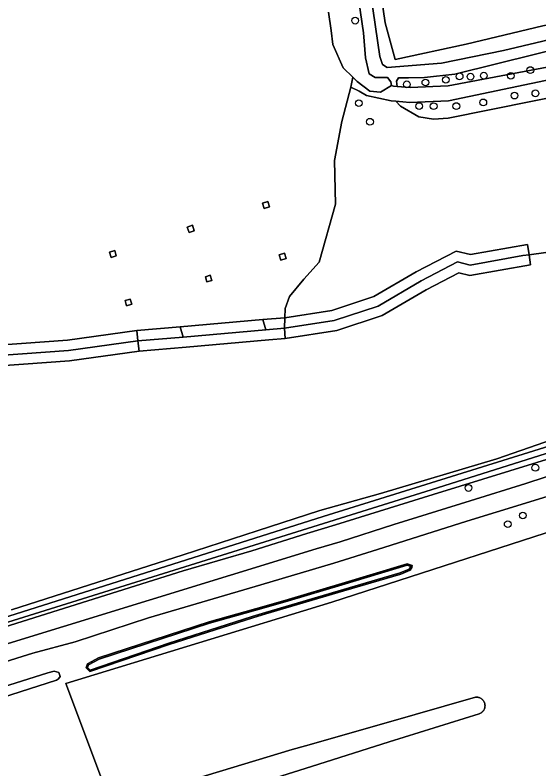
# Model space of a CAD drawing. Extents: x 162510 to 163918, y 388494 to 389774.
# Drawn here: x 163348.5 to 163424.5, y 389330.6 to 389439.9 of the extents above; entities that cross this region are included whole.
import ezdxf

# ---------------------------------------------------------------- set-up
doc = ezdxf.new("R2010")
doc.units = 0
for name, color, linetype in [('IMGEO_Boom', 7, 'Continuous'), ('IMGEO_Grasland_agrarisch', 7, 'Continuous'), ('IMGEO_Grasland_overig', 7, 'Continuous'), ('IMGEO_Hek', 7, 'Continuous'), ('IMGEO_Hoogspanningsmast', 7, 'Continuous'), ('IMGEO_Loofbos', 7, 'Continuous'), ('IMGEO_Oever', 7, 'Continuous'), ('IMGEO_Rijbaan_lokaal_onverhard', 7, 'Continuous'), ('IMGEO_Waterloop', 7, 'Continuous')]:
    doc.layers.add(name, color=color, linetype=linetype)

msp = doc.modelspace()

# ---------------------------------------------------------------- linework, layer by layer
at = {"layer": 'IMGEO_Boom'}
for centre in [(163397.83, 389439.06), (163412.97, 389430.98), (163414.56, 389430.94), (163416.49, 389431.08), (163420.41, 389431.06), (163423.23, 389431.89), (163408.02, 389430.09), (163410.98, 389430.48), (163405.32, 389429.82), (163420.93, 389428.19), (163423.97, 389428.52), (163398.36, 389427.09), (163407.11, 389426.67), (163409.21, 389426.66), (163412.5, 389426.67), (163416.41, 389427.2), (163399.98, 389424.4), (163423.96, 389374.24), (163414.26, 389371.3), (163422.14, 389367.31), (163419.96, 389366.05)]:
    msp.add_circle(centre, 0.489, dxfattribs=at)
at = {"layer": 'IMGEO_Grasland_agrarisch'}
for points in [[(163398.78, 389513.11), (163400.25, 389507.54), (163402.12, 389498.1), (163403.59, 389489.21), (163403.87, 389484.11), (163403.83, 389480.55), (163401.07, 389471.84), (163399.32, 389466.44), (163398.98, 389462.29), (163398.88, 389461.23), (163402.2, 389438.75), (163403.62, 389433.43), (163413.91, 389435.65), (163425.06, 389438.31), (163434.56, 389440.24), (163444.91, 389443.24), (163458.51, 389446.49), (163458.1, 389448.57), (163457.2, 389448.26), (163444.43, 389500), (163442.71, 389506.97), (163441.65, 389508.02), (163441.26, 389508.73), (163441.11, 389509.85)], [(163342.07, 389391.71), (163356.1, 389392.71), (163366.16, 389394.11), (163372.44, 389394.66), (163384.43, 389395.71), (163387.62, 389395.98), (163387.66, 389397.33), (163388.33, 389399.05), (163390.38, 389401.58), (163392.61, 389404.03), (163394.99, 389412.47), (163394.83, 389418.79), (163395.91, 389424.45), (163397.19, 389429.4), (163397.48, 389430.87), (163396.08, 389432.23), (163394.61, 389435.61), (163394.37, 389437.61), (163393.98, 389440.28)], [(163429.98, 389406.07), (163423.04, 389405.12), (163423.24, 389403.64), (163414.45, 389402.1), (163412.86, 389402.48), (163408.14, 389400.03), (163401.77, 389396.3), (163395.16, 389394.12), (163387.7, 389392.97), (163385.32, 389392.76), (163373.32, 389391.72), (163366.49, 389391.13), (163356.42, 389389.72), (163342.36, 389388.72)], [(163347.99, 389353.63), (163372.9, 389361.59), (163383.61, 389365.07), (163392.73, 389368.03), (163401.5, 389370.5), (163418.35, 389375.53), (163441.49, 389383.55)]]:
    msp.add_lwpolyline(points, dxfattribs=at)
for points in [[(163385.16, 389412.84), (163385.41, 389412.08), (163384.65, 389411.83), (163384.4, 389412.59)], [(163374.23, 389409.39), (163374.49, 389408.58), (163373.77, 389408.32), (163373.48, 389409.12)], [(163362.96, 389405.72), (163363.2, 389404.96), (163362.44, 389404.71), (163362.19, 389405.48)], [(163387.59, 389405.34), (163387.81, 389404.59), (163387.03, 389404.34), (163386.81, 389405.09)], [(163376.82, 389402.18), (163377.06, 389401.37), (163376.33, 389401.2), (163376.11, 389401.92)], [(163365.21, 389398.7), (163365.45, 389397.94), (163364.69, 389397.69), (163364.46, 389398.46)]]:
    msp.add_lwpolyline(points, close=True, dxfattribs=at)
at = {"layer": 'IMGEO_Grasland_overig'}
for points in [[(163498.64, 389456.06), (163458.51, 389446.49), (163444.91, 389443.24), (163434.56, 389440.24), (163425.06, 389438.31), (163413.91, 389435.65), (163403.62, 389433.43), (163402.2, 389438.75), (163398.88, 389461.23), (163398.98, 389462.29), (163399.32, 389466.44), (163401.07, 389471.84), (163403.83, 389480.55), (163403.87, 389484.11), (163403.59, 389489.21), (163402.12, 389498.1), (163400.25, 389507.54), (163398.78, 389513.11)], [(163400.1, 389442.85), (163401.43, 389433.84), (163401.81, 389432.7), (163402.48, 389432.28), (163410.37, 389432.9), (163419.33, 389434.73), (163441.96, 389440.1)], [(163435.34, 389432.46), (163411.37, 389427.44), (163405.75, 389427.2), (163403.73, 389427.38), (163404.39, 389426.67), (163407.06, 389425.09), (163409.17, 389424.77), (163411.3, 389424.93), (163435.76, 389429.85)], [(163362.63, 389324.9), (163355.9, 389342.95), (163394.46, 389354.73), (163435.09, 389367.89), (163459.85, 389378.96), (163459.43, 389382.01), (163455.79, 389381.44), (163448.4, 389379.15), (163445.75, 389377.57), (163440.19, 389375.16), (163433.34, 389372.42), (163422.51, 389369.1), (163414.02, 389366.49), (163401.07, 389362.38), (163394.76, 389360.38), (163384.14, 389357.25), (163367.85, 389352.45), (163357.24, 389348.99), (163351.08, 389347.33), (163340.69, 389344.13), (163307.53, 389333.43), (163293.82, 389328.73)], [(163442.48, 389380.65), (163409.12, 389370.34), (163395, 389365.98), (163390.8, 389364.68), (163382.85, 389362.2), (163372.9, 389359.3), (163284.69, 389331.54)], [(163294.62, 389332.53), (163392.18, 389362.47), (163395.66, 389363.48), (163403.45, 389365.99), (163414.52, 389369.44), (163422.57, 389371.97), (163433.92, 389375.67)], [(163406.97, 389320.47), (163461.28, 389339.6), (163465.19, 389340.76), (163464.63, 389343.96), (163442.33, 389338.74), (163441, 389343.56), (163438.26, 389343.8), (163436.35, 389344.25), (163433.58, 389346.56), (163431.6, 389348.77), (163429.89, 389351.07), (163429, 389355.29), (163429.19, 389357.25), (163429.52, 389358.21), (163431.62, 389360.66), (163433.25, 389361.84), (163436.37, 389363.38), (163435.09, 389367.89), (163394.46, 389354.73), (163355.9, 389342.95), (163362.63, 389324.9)], [(163303.53, 389329.17), (163330.75, 389337.38), (163353.26, 389344.52), (163354.21, 389344.72), (163354.84, 389344.56), (163355.04, 389343.97), (163354.83, 389343.62), (163354.52, 389343.44), (163330.68, 389335.81), (163317.16, 389331.72), (163302.44, 389327)], [(163363.95, 389325.91), (163388.72, 389333.37), (163390.63, 389333.92), (163401.97, 389337.16), (163415.29, 389340.97), (163415.38, 389340.98), (163415.49, 389340.98), (163415.61, 389340.97), (163415.71, 389340.94), (163415.82, 389340.91), (163415.92, 389340.87), (163416.02, 389340.82), (163416.11, 389340.77), (163416.2, 389340.7), (163416.29, 389340.63), (163416.36, 389340.54), (163416.43, 389340.46), (163416.49, 389340.36), (163416.54, 389340.27), (163416.58, 389340.16), (163416.62, 389340.06), (163416.64, 389339.95), (163416.65, 389339.84), (163416.66, 389339.73), (163416.65, 389339.62), (163416.64, 389339.51), (163416.61, 389339.4), (163416.57, 389339.3), (163416.53, 389339.2), (163416.48, 389339.1), (163416.42, 389339.01), (163416.35, 389338.92), (163416.27, 389338.84), (163416.18, 389338.77), (163416.1, 389338.71), (163416, 389338.65), (163415.9, 389338.6), (163415.8, 389338.57), (163402.78, 389334.47), (163391.52, 389330.92), (163364.79, 389322.51)]]:
    msp.add_lwpolyline(points, dxfattribs=at)
msp.add_lwpolyline([(163359.35, 389344.67), (163358.81, 389345.23), (163359.02, 389345.82), (163360.62, 389346.66), (163376.67, 389351.88), (163384.58, 389354.12), (163388.13, 389355.13), (163395.89, 389357.46), (163405.39, 389360.31), (163406.1, 389360.07), (163406.06, 389359.75), (163405.79, 389359.39), (163404.44, 389358.82), (163396.21, 389356.39), (163384.9, 389353.05), (163382.97, 389352.48), (163370.88, 389348.6)], close=True, dxfattribs=at)
at = {"layer": 'IMGEO_Hek'}
for points in [[(163387.62, 389395.98), (163387.66, 389397.33), (163388.33, 389399.05), (163390.38, 389401.58), (163392.61, 389404.03), (163394.99, 389412.47), (163394.83, 389418.79), (163395.91, 389424.45), (163397.19, 389429.4)], [(163387.57, 389394.46), (163387.62, 389395.98)]]:
    msp.add_lwpolyline(points, dxfattribs=at)
at = {"layer": 'IMGEO_Hoogspanningsmast'}
for points in [[(163384.4, 389412.59), (163384.65, 389411.83), (163385.41, 389412.08), (163385.16, 389412.84)], [(163373.48, 389409.12), (163373.77, 389408.32), (163374.49, 389408.58), (163374.23, 389409.39)], [(163362.19, 389405.48), (163362.44, 389404.71), (163363.2, 389404.96), (163362.96, 389405.72)], [(163387.59, 389405.34), (163386.81, 389405.09), (163387.03, 389404.34), (163387.81, 389404.59)], [(163376.33, 389401.2), (163377.06, 389401.37), (163376.82, 389402.18), (163376.11, 389401.92)], [(163364.46, 389398.46), (163364.69, 389397.69), (163365.45, 389397.94), (163365.21, 389398.7)]]:
    msp.add_lwpolyline(points, close=True, dxfattribs=at)
at = {"layer": 'IMGEO_Loofbos'}
for points in [[(163393.98, 389440.28), (163394.37, 389437.61), (163394.61, 389435.61), (163396.08, 389432.23), (163397.48, 389430.87), (163398.14, 389430.22), (163399.94, 389428.84), (163401.52, 389428.71), (163403.09, 389429.64), (163403.01, 389430.2), (163402.51, 389430.82), (163400.71, 389430.82), (163399.84, 389431.35), (163399.32, 389433.67), (163399.05, 389437.31), (163398.18, 389443.23)], [(163442.12, 389438.68), (163412.28, 389431.3), (163407.88, 389430.83), (163405.57, 389430.78), (163404.1, 389430.75), (163403.81, 389430.28), (163403.93, 389429.53), (163405.8, 389429.36), (163411.32, 389429.6), (163427.47, 389432.65)], [(163435.76, 389429.85), (163411.3, 389424.93), (163409.17, 389424.77), (163407.06, 389425.09), (163404.39, 389426.67), (163403.73, 389427.38), (163403.04, 389427.44), (163399.48, 389428.21), (163398.42, 389428.83), (163397.19, 389429.4), (163395.91, 389424.45), (163394.83, 389418.79), (163394.99, 389412.47), (163392.61, 389404.03), (163390.38, 389401.58), (163388.33, 389399.05), (163387.66, 389397.33), (163387.62, 389395.98), (163394.46, 389397.04), (163400.53, 389399.05), (163406.69, 389402.65), (163412.48, 389405.66), (163414.54, 389405.16), (163422.84, 389406.61), (163423.04, 389405.12), (163429.98, 389406.07)], [(163342.21, 389390.21), (163356.26, 389391.21), (163366.33, 389392.62), (163366.16, 389394.11), (163356.1, 389392.71), (163342.07, 389391.71)]]:
    msp.add_lwpolyline(points, dxfattribs=at)
for points in [[(163422.84, 389406.61), (163414.54, 389405.16), (163412.48, 389405.66), (163406.69, 389402.65), (163400.53, 389399.05), (163394.46, 389397.04), (163387.62, 389395.98), (163387.57, 389394.46), (163394.81, 389395.58), (163401.15, 389397.67), (163407.42, 389401.34), (163412.67, 389404.07), (163414.49, 389403.63), (163422.12, 389405), (163423.04, 389405.12)], [(163408.14, 389400.03), (163412.86, 389402.48), (163414.45, 389402.1), (163423.24, 389403.64), (163423.04, 389405.12), (163422.12, 389405), (163414.49, 389403.63), (163412.67, 389404.07), (163407.42, 389401.34), (163401.15, 389397.67), (163394.81, 389395.58), (163387.57, 389394.46), (163387.7, 389392.97), (163395.16, 389394.12), (163401.77, 389396.3)], [(163384.88, 389394.23), (163384.43, 389395.71), (163372.44, 389394.66), (163372.88, 389393.19)], [(163387.57, 389394.46), (163387.62, 389395.98), (163384.43, 389395.71), (163384.88, 389394.23)], [(163372.44, 389394.66), (163366.16, 389394.11), (163366.33, 389392.62), (163372.88, 389393.19)], [(163387.7, 389392.97), (163387.57, 389394.46), (163384.88, 389394.23), (163372.88, 389393.19), (163366.33, 389392.62), (163366.49, 389391.13), (163373.32, 389391.72), (163385.32, 389392.76)], [(163342.36, 389388.72), (163356.42, 389389.72), (163366.49, 389391.13), (163366.33, 389392.62), (163356.26, 389391.21), (163342.21, 389390.21), (163332.58, 389389.03), (163325.62, 389388.54), (163307.2, 389387.62), (163301.18, 389386.95), (163291.88, 389386.79), (163288.27, 389386.12), (163282.93, 389384.64), (163280, 389383.36), (163266.74, 389378.85), (163267.22, 389377.43), (163280.54, 389381.96), (163283.43, 389383.22), (163288.61, 389384.66), (163292.03, 389385.29), (163301.27, 389385.46), (163307.32, 389386.13), (163325.71, 389387.05), (163332.72, 389387.54)]]:
    msp.add_lwpolyline(points, close=True, dxfattribs=at)
at = {"layer": 'IMGEO_Oever'}
for points in [[(163441.49, 389383.55), (163418.35, 389375.53), (163401.5, 389370.5), (163392.73, 389368.03), (163383.61, 389365.07), (163372.9, 389361.59), (163347.99, 389353.63)], [(163442.97, 389381.82), (163408.86, 389371.03), (163299.19, 389336.78)], [(163284.69, 389331.54), (163372.9, 389359.3), (163382.85, 389362.2), (163390.8, 389364.68), (163395, 389365.98), (163409.12, 389370.34), (163442.48, 389380.65)], [(163331.69, 389347.69), (163393.17, 389367.15), (163434.9, 389380.16)]]:
    msp.add_lwpolyline(points, dxfattribs=at)
for points in [[(163396.21, 389356.39), (163404.44, 389358.82), (163405.79, 389359.39), (163406.06, 389359.75), (163406.1, 389360.07), (163405.39, 389360.31), (163395.89, 389357.46), (163388.13, 389355.13), (163384.58, 389354.12), (163376.67, 389351.88), (163360.62, 389346.66), (163359.02, 389345.82), (163358.81, 389345.23), (163359.35, 389344.67), (163370.88, 389348.6), (163382.97, 389352.48), (163384.9, 389353.05)], [(163396.15, 389356.58), (163384.84, 389353.25), (163382.91, 389352.68), (163370.81, 389348.8), (163359.41, 389344.9), (163359.04, 389345.28), (163359.18, 389345.67), (163360.7, 389346.48), (163376.73, 389351.69), (163384.63, 389353.93), (163388.18, 389354.93), (163395.95, 389357.26), (163405.39, 389360.1), (163405.88, 389359.93), (163405.87, 389359.83), (163405.66, 389359.55), (163404.37, 389359.01)]]:
    msp.add_lwpolyline(points, close=True, dxfattribs=at)
at = {"layer": 'IMGEO_Rijbaan_lokaal_onverhard'}
for points in [[(163427.47, 389432.65), (163411.32, 389429.6), (163405.8, 389429.36), (163403.93, 389429.53), (163403.37, 389429.58), (163403.09, 389429.64), (163401.52, 389428.71), (163399.94, 389428.84), (163398.14, 389430.22), (163397.48, 389430.87), (163397.19, 389429.4), (163398.42, 389428.83), (163399.48, 389428.21), (163403.04, 389427.44), (163403.73, 389427.38), (163405.75, 389427.2), (163411.37, 389427.44), (163435.34, 389432.46)], [(163433.92, 389375.67), (163422.57, 389371.97), (163414.52, 389369.44), (163403.45, 389365.99), (163395.66, 389363.48), (163392.18, 389362.47), (163294.62, 389332.53)], [(163384.14, 389357.25), (163394.76, 389360.38), (163401.07, 389362.38), (163414.02, 389366.49), (163422.51, 389369.1), (163433.34, 389372.42)], [(163283.04, 389321.19), (163283.61, 389322.54), (163284.64, 389324.08), (163285.68, 389325.02), (163286.15, 389325.44), (163288.06, 389326.36), (163293.82, 389328.73), (163307.53, 389333.43), (163340.69, 389344.13), (163351.08, 389347.33), (163357.24, 389348.99), (163367.85, 389352.45), (163384.14, 389357.25)]]:
    msp.add_lwpolyline(points, dxfattribs=at)
at = {"layer": 'IMGEO_Waterloop'}
for points in [[(163398.18, 389443.23), (163399.05, 389437.31), (163399.32, 389433.67), (163399.84, 389431.35), (163400.71, 389430.82), (163402.51, 389430.82), (163403.01, 389430.2), (163403.09, 389429.64), (163403.37, 389429.58), (163403.93, 389429.53), (163403.81, 389430.28), (163404.1, 389430.75), (163405.57, 389430.78), (163407.88, 389430.83), (163412.28, 389431.3), (163442.12, 389438.68), (163442.02, 389439.58), (163441.96, 389440.1), (163419.33, 389434.73), (163410.37, 389432.9), (163402.48, 389432.28), (163401.81, 389432.7), (163401.43, 389433.84), (163400.1, 389442.85)], [(163299.19, 389336.78), (163408.86, 389371.03), (163442.97, 389381.82)], [(163434.9, 389380.16), (163393.17, 389367.15), (163331.69, 389347.69)], [(163364.79, 389322.51), (163391.52, 389330.92), (163402.78, 389334.47), (163415.8, 389338.57), (163415.9, 389338.6), (163416, 389338.65), (163416.1, 389338.71), (163416.18, 389338.77), (163416.27, 389338.84), (163416.35, 389338.92), (163416.42, 389339.01), (163416.48, 389339.1), (163416.53, 389339.2), (163416.57, 389339.3), (163416.61, 389339.4), (163416.64, 389339.51), (163416.65, 389339.62), (163416.66, 389339.73), (163416.65, 389339.84), (163416.64, 389339.95), (163416.62, 389340.06), (163416.58, 389340.16), (163416.54, 389340.27), (163416.49, 389340.36), (163416.43, 389340.46), (163416.36, 389340.54), (163416.29, 389340.63), (163416.2, 389340.7), (163416.11, 389340.77), (163416.02, 389340.82), (163415.92, 389340.87), (163415.82, 389340.91), (163415.71, 389340.94), (163415.61, 389340.97), (163415.49, 389340.98), (163415.38, 389340.98), (163415.29, 389340.97), (163401.97, 389337.16), (163390.63, 389333.92), (163388.72, 389333.37), (163363.95, 389325.91)]]:
    msp.add_lwpolyline(points, dxfattribs=at)
for points in [[(163396.15, 389356.58), (163404.37, 389359.01), (163405.66, 389359.55), (163405.87, 389359.83), (163405.88, 389359.93), (163405.39, 389360.1), (163395.95, 389357.26), (163388.18, 389354.93), (163384.63, 389353.93), (163376.73, 389351.69), (163360.7, 389346.48), (163359.18, 389345.67), (163359.04, 389345.28), (163359.41, 389344.9), (163370.81, 389348.8), (163382.91, 389352.68), (163384.84, 389353.25)], [(163286.77, 389321.17), (163286.93, 389321.5), (163287.67, 389322.03), (163302.44, 389327), (163317.16, 389331.72), (163330.68, 389335.81), (163354.52, 389343.44), (163354.83, 389343.62), (163355.04, 389343.97), (163354.84, 389344.56), (163354.21, 389344.72), (163353.26, 389344.52), (163330.75, 389337.38), (163303.53, 389329.17), (163286.59, 389323.2), (163286.27, 389322.94)]]:
    msp.add_lwpolyline(points, close=True, dxfattribs=at)

doc.saveas('drawing.dxf')
